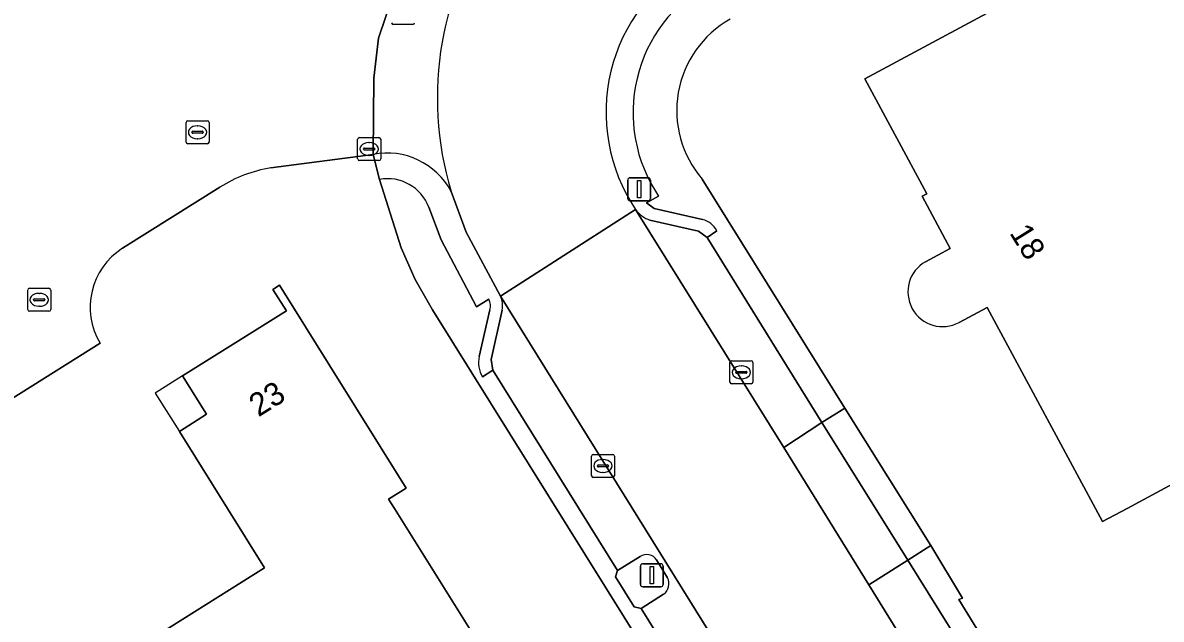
# Model space of a CAD drawing. Extents: x 158455 to 159797, y 387218 to 388672.
# Drawn here: x 158825.25 to 158874.75, y 387495.18 to 387521.11 of the extents above; entities that cross this region are included whole.
import ezdxf

# ---------------------------------------------------------------- set-up
doc = ezdxf.new("R2010")
doc.units = 0
for name, color, linetype in [('IMGEO_Brandkraan', 7, 'Continuous'), ('IMGEO_Erf', 7, 'Continuous'), ('IMGEO_Kolk', 7, 'Continuous'), ('IMGEO_Lichtmast', 7, 'Continuous'), ('IMGEO_Pand', 7, 'Continuous'), ('IMGEO_Pand_nummerreeks', 7, 'Continuous'), ('IMGEO_Pand_overbouw', 7, 'Continuous'), ('IMGEO_Parkeervlak_open', 7, 'Continuous'), ('IMGEO_Rijbaan_lokaal_gesloten', 7, 'Continuous'), ('IMGEO_Rijbaan_lokaal_open', 7, 'Continuous'), ('IMGEO_Rioolput', 7, 'Continuous'), ('IMGEO_Voetpad_open', 7, 'Continuous')]:
    doc.layers.add(name, color=color, linetype=linetype)

msp = doc.modelspace()

# ---------------------------------------------------------------- linework, layer by layer
at = {"layer": 'IMGEO_Brandkraan'}
for p, q in [((158825.46, 387508.645), (158825.46, 387509.497)), ((158825.535, 387509.571), (158826.387, 387509.571)), ((158825.948, 387509.351), (158825.973, 387509.351)), ((158826.461, 387509.497), (158826.461, 387508.645)), ((158825.719, 387509.065), (158825.719, 387509.077)), ((158826.157, 387509.028), (158825.759, 387509.028)), ((158825.762, 387509.114), (158826.16, 387509.114)), ((158825.971, 387508.791), (158825.946, 387508.791)), ((158826.203, 387509.077), (158826.203, 387509.065)), ((158826.387, 387508.571), (158825.535, 387508.571))]:
    msp.add_line(p, q, dxfattribs=at)
for points in [[(158825.46, 387508.645), (158825.46, 387509.497)], [(158825.535, 387509.571), (158826.387, 387509.571)], [(158826.461, 387509.497), (158826.461, 387508.645)], [(158826.387, 387508.571), (158825.535, 387508.571)]]:
    msp.add_lwpolyline(points, dxfattribs=at)
for centre, radius, start, end in [((158825.537, 387509.495), 0.0765, 91.552, 178.448), ((158825.537, 387509.495), 0.0765, 91.552, 178.448), ((158826.385, 387509.495), 0.0765, 1.552, 88.448), ((158826.385, 387509.495), 0.0765, 1.552, 88.448), ((158825.759, 387509.074), 0.0403, 85.8775, 175.7526), ((158825.756, 387509.064), 0.0366, 178.938, 274.7102), ((158826.16, 387509.071), 0.043, 264.8664, 352.4533), ((158826.164, 387509.076), 0.0386, 1.7309, 96.639), ((158825.537, 387508.647), 0.0765, 181.552, 268.448), ((158825.537, 387508.647), 0.0765, 181.552, 268.448), ((158826.385, 387508.647), 0.0765, 271.552, 358.448), ((158826.385, 387508.647), 0.0765, 271.552, 358.448)]:
    msp.add_arc(centre, radius, start, end, dxfattribs=at)
for centre, major_axis, ratio, start_param, end_param in [((158825.947, 387509.071), (-0.387, 0.002), 0.722429, 4.712389, 7.853982), ((158825.972, 387509.071), (-0.39, 0.002), 0.717154, 1.570796, 4.712389)]:
    msp.add_ellipse(centre, major_axis=major_axis, ratio=ratio, start_param=start_param, end_param=end_param, dxfattribs=at)
at = {"layer": 'IMGEO_Erf'}
for points in [[(158864.505, 387510.728), (158865.578, 387511.308), (158864.361, 387513.571), (158864.554, 387513.675), (158861.865, 387518.678), (158871.507, 387523.86), (158871.677, 387523.541), (158894.815, 387536.024), (158905.01, 387517.129), (158873.264, 387500), (158872.202, 387499.427)], [(158817.674, 387419.378), (158827.832, 387426.967), (158834.448, 387431.91), (158853.054, 387445.81), (158872.628, 387460.413), (158871.776, 387461.775), (158869.054, 387466.18), (158867.865, 387468.105), (158855.534, 387488.061), (158855.344, 387488.369), (158855.598, 387488.53), (158843.07, 387508.642), (158842.309, 387509.96), (158841.704, 387511.33), (158840.764, 387514.306), (158840.483, 387515.393), (158836.029, 387514.802)], [(158854.791, 387514.318), (158860.99, 387504.36), (158864.727, 387498.394), (158866.115, 387496.102), (158865.95, 387496.039), (158867.678, 387493.237), (158869.993, 387489.451), (158877.792, 387476.863), (158881.804, 387470.44), (158886.478, 387462.89)], [(158833.819, 387513.965), (158829.584, 387511.311)], [(158825.233, 387493.752), (158826.615, 387491.677), (158831.187, 387494.548), (158835.76, 387497.419), (158834.146, 387500), (158832.057, 387503.34), (158833.242, 387504.096), (158832.199, 387505.762), (158836.709, 387508.585), (158836.12, 387509.522), (158836.404, 387509.7), (158841.913, 387500.886), (158841.15, 387500.409), (158841.406, 387500), (158850.545, 387485.393), (158840.769, 387479.284), (158831.059, 387473.216), (158821.407, 387467.185)], [(158872.202, 387499.427), (158871.893, 387500), (158867.179, 387508.739), (158865.966, 387508.085)], [(158828.607, 387507.181), (158817.155, 387500)]]:
    msp.add_lwpolyline(points, dxfattribs=at)
for centre, radius, start, end in [((158858.239, 387517.299), 4.558, 119.3799, 220.8412), ((158836.94, 387509.062), 5.812, 99.0137, 122.4729), ((158831.226, 387508.742), 3.049, 122.5852, 210.7962), ((158865.248, 387509.414), 1.51, 119.4959, 298.37)]:
    msp.add_arc(centre, radius, start, end, dxfattribs=at)
at = {"layer": 'IMGEO_Kolk'}
for p, q in [((158839.809, 387515.2), (158839.809, 387516.052)), ((158839.884, 387516.126), (158840.736, 387516.126)), ((158840.297, 387515.906), (158840.322, 387515.906)), ((158840.81, 387516.052), (158840.81, 387515.2)), ((158840.068, 387515.62), (158840.068, 387515.632)), ((158840.506, 387515.583), (158840.108, 387515.583)), ((158840.111, 387515.669), (158840.509, 387515.669)), ((158840.32, 387515.346), (158840.295, 387515.346)), ((158840.552, 387515.632), (158840.552, 387515.62)), ((158840.736, 387515.126), (158839.884, 387515.126)), ((158855.993, 387505.492), (158855.993, 387506.344)), ((158856.068, 387506.418), (158856.92, 387506.418)), ((158856.994, 387506.344), (158856.994, 387505.492)), ((158856.252, 387505.912), (158856.252, 387505.924)), ((158856.69, 387505.875), (158856.292, 387505.875)), ((158856.295, 387505.961), (158856.693, 387505.961)), ((158856.481, 387506.198), (158856.506, 387506.198)), ((158856.736, 387505.924), (158856.736, 387505.912)), ((158856.92, 387505.418), (158856.068, 387505.418)), ((158856.504, 387505.638), (158856.479, 387505.638)), ((158849.976, 387501.423), (158849.976, 387502.275)), ((158850.051, 387502.349), (158850.903, 387502.349)), ((158850.235, 387501.843), (158850.235, 387501.855)), ((158850.278, 387501.892), (158850.676, 387501.892)), ((158850.464, 387502.129), (158850.489, 387502.129)), ((158850.719, 387501.855), (158850.719, 387501.843)), ((158850.977, 387502.275), (158850.977, 387501.423)), ((158850.673, 387501.806), (158850.275, 387501.806)), ((158850.487, 387501.569), (158850.462, 387501.569)), ((158850.903, 387501.349), (158850.051, 387501.349))]:
    msp.add_line(p, q, dxfattribs=at)
for points in [[(158839.809, 387515.2), (158839.809, 387516.052)], [(158839.884, 387516.126), (158840.736, 387516.126)], [(158840.81, 387516.052), (158840.81, 387515.2)], [(158840.736, 387515.126), (158839.884, 387515.126)], [(158855.993, 387505.492), (158855.993, 387506.344)], [(158856.068, 387506.418), (158856.92, 387506.418)], [(158856.994, 387506.344), (158856.994, 387505.492)], [(158856.92, 387505.418), (158856.068, 387505.418)], [(158849.976, 387501.423), (158849.976, 387502.275)], [(158850.051, 387502.349), (158850.903, 387502.349)], [(158850.977, 387502.275), (158850.977, 387501.423)], [(158850.903, 387501.349), (158850.051, 387501.349)]]:
    msp.add_lwpolyline(points, dxfattribs=at)
for centre, radius, start, end in [((158839.886, 387516.05), 0.0765, 91.552, 178.448), ((158839.886, 387516.05), 0.0765, 91.552, 178.448), ((158840.734, 387516.05), 0.0765, 1.552, 88.448), ((158840.734, 387516.05), 0.0765, 1.552, 88.448), ((158840.108, 387515.629), 0.0403, 85.8775, 175.7526), ((158840.105, 387515.619), 0.0366, 178.938, 274.7102), ((158840.509, 387515.626), 0.043, 264.8664, 352.4533), ((158840.513, 387515.631), 0.0386, 1.7309, 96.639), ((158839.886, 387515.202), 0.0765, 181.552, 268.448), ((158839.886, 387515.202), 0.0765, 181.552, 268.448), ((158840.734, 387515.202), 0.0765, 271.552, 358.448), ((158840.734, 387515.202), 0.0765, 271.552, 358.448), ((158856.07, 387506.342), 0.0765, 91.552, 178.448), ((158856.07, 387506.342), 0.0765, 91.552, 178.448), ((158856.918, 387506.342), 0.0765, 1.552, 88.448), ((158856.918, 387506.342), 0.0765, 1.552, 88.448), ((158856.292, 387505.921), 0.0403, 85.8775, 175.7526), ((158856.289, 387505.911), 0.0366, 178.938, 274.7102), ((158856.693, 387505.918), 0.043, 264.8664, 352.4533), ((158856.697, 387505.923), 0.0386, 1.7309, 96.639), ((158856.07, 387505.494), 0.0765, 181.552, 268.448), ((158856.07, 387505.494), 0.0765, 181.552, 268.448), ((158856.918, 387505.494), 0.0765, 271.552, 358.448), ((158856.918, 387505.494), 0.0765, 271.552, 358.448), ((158850.053, 387502.273), 0.0765, 91.552, 178.448), ((158850.053, 387502.273), 0.0765, 91.552, 178.448), ((158850.275, 387501.852), 0.0403, 85.8775, 175.7526), ((158850.68, 387501.854), 0.0386, 1.7309, 96.639), ((158850.901, 387502.273), 0.0765, 1.552, 88.448), ((158850.901, 387502.273), 0.0765, 1.552, 88.448), ((158850.053, 387501.425), 0.0765, 181.552, 268.448), ((158850.053, 387501.425), 0.0765, 181.552, 268.448), ((158850.272, 387501.842), 0.0366, 178.938, 274.7102), ((158850.676, 387501.849), 0.043, 264.8664, 352.4533), ((158850.901, 387501.425), 0.0765, 271.552, 358.448), ((158850.901, 387501.425), 0.0765, 271.552, 358.448)]:
    msp.add_arc(centre, radius, start, end, dxfattribs=at)
for centre, major_axis, ratio, start_param, end_param in [((158840.296, 387515.626), (-0.387, 0.002), 0.722429, 4.712389, 7.853982), ((158840.321, 387515.626), (-0.39, 0.002), 0.717154, 1.570796, 4.712389), ((158856.48, 387505.918), (-0.387, 0.002), 0.722429, 4.712389, 7.853982), ((158856.505, 387505.918), (-0.39, 0.002), 0.717154, 1.570796, 4.712389), ((158850.463, 387501.849), (-0.387, 0.002), 0.722429, 4.712389, 7.853982), ((158850.488, 387501.849), (-0.39, 0.002), 0.717154, 1.570796, 4.712389)]:
    msp.add_ellipse(centre, major_axis=major_axis, ratio=ratio, start_param=start_param, end_param=end_param, dxfattribs=at)
at = {"layer": 'IMGEO_Lichtmast'}
for p, q in [((158851.551, 387513.478), (158851.551, 387514.278)), ((158851.551, 387514.278), (158851.551, 387513.478)), ((158851.651, 387514.378), (158852.441, 387514.378)), ((158852.441, 387514.378), (158851.651, 387514.378)), ((158852.541, 387514.278), (158852.541, 387513.478)), ((158852.541, 387513.478), (158852.541, 387514.278)), ((158852.441, 387513.378), (158851.651, 387513.378)), ((158851.651, 387513.378), (158852.441, 387513.378)), ((158852.103, 387496.694), (158852.103, 387497.494)), ((158852.103, 387497.494), (158852.103, 387496.694)), ((158852.203, 387497.594), (158852.993, 387497.594)), ((158852.993, 387497.594), (158852.203, 387497.594)), ((158853.093, 387497.494), (158853.093, 387496.694)), ((158853.093, 387496.694), (158853.093, 387497.494)), ((158852.993, 387496.594), (158852.203, 387496.594)), ((158852.203, 387496.594), (158852.993, 387496.594))]:
    msp.add_line(p, q, dxfattribs=at)
for points in [[(158851.971, 387514.253), (158852.121, 387514.253), (158852.121, 387513.503), (158851.971, 387513.503), (158851.971, 387514.253)], [(158852.523, 387497.469), (158852.673, 387497.469), (158852.673, 387496.719), (158852.523, 387496.719), (158852.523, 387497.469)]]:
    msp.add_lwpolyline(points, dxfattribs=at)
for centre, start, end in [((158851.651, 387514.278), 90, 180), ((158851.651, 387514.278), 90, 180), ((158852.441, 387514.278), 0, 90), ((158852.441, 387514.278), 360, 90), ((158851.651, 387513.478), 180, 270), ((158851.651, 387513.478), 180, 270), ((158852.441, 387513.478), 270, 0), ((158852.441, 387513.478), 270, 0), ((158852.203, 387497.494), 90, 180), ((158852.203, 387497.494), 90, 180), ((158852.993, 387497.494), 0, 90), ((158852.993, 387497.494), 360, 90), ((158852.203, 387496.694), 180, 270), ((158852.203, 387496.694), 180, 270), ((158852.993, 387496.694), 270, 0), ((158852.993, 387496.694), 270, 0)]:
    msp.add_arc(centre, 0.1, start, end, dxfattribs=at)
at = {"layer": 'IMGEO_Pand'}
msp.add_lwpolyline([(158865.966, 387508.085), (158867.179, 387508.739), (158871.893, 387500), (158872.202, 387499.427), (158873.264, 387500), (158905.01, 387517.129), (158894.815, 387536.024), (158871.677, 387523.541), (158871.507, 387523.86), (158861.865, 387518.678), (158864.554, 387513.675), (158864.361, 387513.571), (158865.578, 387511.308), (158864.505, 387510.728)], dxfattribs=at)
msp.add_lwpolyline([(158840.769, 387479.284), (158850.545, 387485.393), (158841.406, 387500), (158841.15, 387500.409), (158841.913, 387500.886), (158836.404, 387509.7), (158836.12, 387509.522), (158836.709, 387508.585), (158832.199, 387505.762), (158833.242, 387504.096), (158832.057, 387503.34), (158834.146, 387500), (158835.76, 387497.419), (158831.187, 387494.548)], close=True, dxfattribs=at)
msp.add_arc((158865.248, 387509.414), 1.51, 119.4959, 298.37, dxfattribs=at)
at = {"layer": 'IMGEO_Pand_overbouw'}
msp.add_lwpolyline([(158832.199, 387505.762), (158831.008, 387505.017), (158832.057, 387503.34), (158833.242, 387504.096)], close=True, dxfattribs=at)
at = {"layer": 'IMGEO_Parkeervlak_open'}
for points in [[(158851.893, 387513.001), (158858.337, 387502.653), (158859.986, 387503.739), (158855.006, 387511.783), (158854.634, 387512.05), (158852.52, 387512.537)], [(158868.005, 387470.531), (158870.141, 387469.958), (158870.648, 387469.607), (158846.014, 387509.226)], [(158846.091, 387508.624), (158845.621, 387506.478), (158845.69, 387506.014), (158851.104, 387497.303), (158852.097, 387497.909)], [(158852.807, 387497.76), (158853.282, 387496.987)], [(158853.111, 387496.27), (158852.135, 387495.652), (158867.569, 387470.823)]]:
    msp.add_lwpolyline(points, dxfattribs=at)
msp.add_lwpolyline([(158863.732, 387497.748), (158862.032, 387496.673), (158865.145, 387491.667), (158866.861, 387492.723)], close=True, dxfattribs=at)
for centre, radius, start, end in [((158852.863, 387513.656), 1.17, 214.0293, 252.9655), ((158845.249, 387508.822), 0.865, 346.7617, 27.8162), ((158852.381, 387497.494), 0.502, 31.9149, 124.381), ((158852.782, 387496.727), 0.564, 305.7582, 27.4136)]:
    msp.add_arc(centre, radius, start, end, dxfattribs=at)
at = {"layer": 'IMGEO_Rijbaan_lokaal_gesloten'}
msp.add_lwpolyline([(158843.871, 387513.782), (158844.529, 387512.017), (158846.014, 387509.226), (158851.893, 387513.001)], dxfattribs=at)
msp.add_lwpolyline([(158851.893, 387513.001), (158846.014, 387509.226), (158870.648, 387469.607), (158870.748, 387469.446), (158874.475, 387463.509), (158878.61, 387456.886), (158884.328, 387460.865), (158883.328, 387462.471), (158879.331, 387468.895), (158875.318, 387475.314), (158871.89, 387480.802), (158867.506, 387487.881), (158865.145, 387491.667), (158862.032, 387496.673), (158858.337, 387502.653)], close=True, dxfattribs=at)
for centre, radius, start, end in [((158857.511, 387517.856), 14.235, 143.8863, 196.6289), ((158858.193, 387517.226), 7.585, 119.0203, 213.8478)]:
    msp.add_arc(centre, radius, start, end, dxfattribs=at)
at = {"layer": 'IMGEO_Rijbaan_lokaal_open'}
for points in [[(158844.092, 387524.606), (158843.252, 387524.08), (158842.572, 387523.71), (158841.696, 387523.375), (158840.714, 387520.445), (158840.506, 387518.708), (158840.483, 387515.393)], [(158836.029, 387514.802), (158840.483, 387515.393), (158840.506, 387518.708), (158840.714, 387520.445), (158841.696, 387523.375), (158841.081, 387523.14)], [(158829.584, 387511.311), (158833.819, 387513.965)], [(158817.155, 387500), (158828.607, 387507.181)]]:
    msp.add_lwpolyline(points, dxfattribs=at)
for centre, radius, start, end in [((158857.511, 387517.856), 14.235, 143.8863, 196.6289), ((158841.088, 387512.297), 3.155, 28.0882, 101.0495), ((158836.94, 387509.062), 5.812, 99.0137, 122.4729), ((158831.226, 387508.742), 3.049, 122.5852, 210.7962)]:
    msp.add_arc(centre, radius, start, end, dxfattribs=at)
at = {"layer": 'IMGEO_Rioolput'}
for p, q in [((158842.208, 387521.041), (158841.356, 387521.041)), ((158832.346, 387515.929), (158832.346, 387516.781)), ((158832.421, 387516.855), (158833.273, 387516.855)), ((158833.347, 387516.781), (158833.347, 387515.929)), ((158832.605, 387516.349), (158832.605, 387516.361)), ((158833.043, 387516.312), (158832.645, 387516.312)), ((158832.648, 387516.398), (158833.046, 387516.398)), ((158832.834, 387516.635), (158832.859, 387516.635)), ((158833.089, 387516.361), (158833.089, 387516.349)), ((158833.273, 387515.855), (158832.421, 387515.855)), ((158832.857, 387516.075), (158832.832, 387516.075))]:
    msp.add_line(p, q, dxfattribs=at)
for points in [[(158842.208, 387521.041), (158841.356, 387521.041)], [(158832.346, 387515.929), (158832.346, 387516.781)], [(158832.421, 387516.855), (158833.273, 387516.855)], [(158833.347, 387516.781), (158833.347, 387515.929)], [(158833.273, 387515.855), (158832.421, 387515.855)]]:
    msp.add_lwpolyline(points, dxfattribs=at)
for centre, radius, start, end in [((158841.358, 387521.117), 0.0765, 181.552, 268.448), ((158841.358, 387521.117), 0.0765, 181.552, 268.448), ((158842.206, 387521.117), 0.0765, 271.552, 358.448), ((158842.206, 387521.117), 0.0765, 271.552, 358.448), ((158832.423, 387516.779), 0.0765, 91.552, 178.448), ((158832.423, 387516.779), 0.0765, 91.552, 178.448), ((158833.271, 387516.779), 0.0765, 1.552, 88.448), ((158833.271, 387516.779), 0.0765, 1.552, 88.448), ((158832.645, 387516.358), 0.0403, 85.8775, 175.7526), ((158832.642, 387516.348), 0.0366, 178.938, 274.7102), ((158833.046, 387516.355), 0.043, 264.8664, 352.4533), ((158833.05, 387516.36), 0.0386, 1.7309, 96.639), ((158832.423, 387515.931), 0.0765, 181.552, 268.448), ((158832.423, 387515.931), 0.0765, 181.552, 268.448), ((158833.271, 387515.931), 0.0765, 271.552, 358.448), ((158833.271, 387515.931), 0.0765, 271.552, 358.448)]:
    msp.add_arc(centre, radius, start, end, dxfattribs=at)
for centre, major_axis, ratio, start_param, end_param in [((158832.833, 387516.355), (-0.387, 0.002), 0.722429, 4.712389, 7.853982), ((158832.858, 387516.355), (-0.39, 0.002), 0.717154, 1.570796, 4.712389)]:
    msp.add_ellipse(centre, major_axis=major_axis, ratio=ratio, start_param=start_param, end_param=end_param, dxfattribs=at)
at = {"layer": 'IMGEO_Voetpad_open'}
for points in [[(158840.483, 387515.393), (158840.764, 387514.306)], [(158840.764, 387514.306), (158841.704, 387511.33), (158842.309, 387509.96), (158843.07, 387508.642), (158855.598, 387488.53), (158855.344, 387488.369), (158855.534, 387488.061), (158867.865, 387468.105), (158869.78, 387469.254), (158870.966, 387467.333), (158869.054, 387466.18), (158871.776, 387461.775), (158874.475, 387463.509), (158870.748, 387469.446), (158870.295, 387469.159), (158870.033, 387469.406), (158867.805, 387469.996)], [(158855.42, 387512.076), (158855.006, 387511.783), (158859.986, 387503.739), (158860.99, 387504.36), (158854.791, 387514.318)], [(158846.014, 387509.226), (158844.529, 387512.017), (158843.871, 387513.782)], [(158854.802, 387512.563), (158852.696, 387513.042), (158852.375, 387513.282), (158852.893, 387513.581)], [(158852.893, 387513.581), (158852.375, 387513.282), (158852.696, 387513.042), (158854.802, 387512.563)], [(158842.903, 387513.099), (158843.439, 387511.671), (158844.978, 387508.767), (158845.507, 387509.093)], [(158845.507, 387509.093), (158844.978, 387508.767), (158843.439, 387511.671), (158842.903, 387513.099)], [(158852.52, 387512.537), (158854.634, 387512.05), (158855.006, 387511.783), (158855.42, 387512.076)], [(158845.56, 387508.631), (158845.095, 387506.599)], [(158845.095, 387506.599), (158845.56, 387508.631)], [(158845.232, 387505.727), (158845.69, 387506.014), (158845.621, 387506.478), (158846.091, 387508.624)], [(158867.135, 387470.511), (158867.569, 387470.823), (158852.135, 387495.652), (158851.827, 387495.729), (158851.023, 387497.02), (158851.104, 387497.303), (158845.69, 387506.014), (158845.232, 387505.727)], [(158852.097, 387497.909), (158851.104, 387497.303), (158851.023, 387497.02), (158851.827, 387495.729), (158852.135, 387495.652), (158853.111, 387496.27)], [(158853.282, 387496.987), (158852.807, 387497.76)]]:
    msp.add_lwpolyline(points, dxfattribs=at)
for points in [[(158863.732, 387497.748), (158864.727, 387498.394), (158860.99, 387504.36), (158859.986, 387503.739)], [(158859.986, 387503.739), (158858.337, 387502.653), (158862.032, 387496.673), (158863.732, 387497.748)], [(158863.732, 387497.748), (158866.861, 387492.723), (158867.678, 387493.237), (158865.95, 387496.039), (158866.115, 387496.102), (158864.727, 387498.394)]]:
    msp.add_lwpolyline(points, close=True, dxfattribs=at)
for centre, radius, start, end in [((158858.193, 387517.226), 7.585, 119.0203, 213.8478), ((158858.249, 387517.201), 6.465, 119.1606, 214.0567), ((158858.249, 387517.201), 6.465, 119.1606, 214.0567), ((158858.239, 387517.299), 4.558, 119.3799, 220.8412), ((158841.088, 387512.297), 3.155, 28.0882, 101.0495), ((158841.108, 387512.417), 1.92, 20.8102, 100.3192), ((158841.108, 387512.417), 1.92, 20.8102, 100.3192), ((158852.863, 387513.656), 1.17, 214.0293, 252.9655), ((158854.589, 387511.657), 0.931, 26.7588, 76.7632), ((158854.589, 387511.657), 0.931, 26.7588, 76.7632), ((158845.061, 387508.808), 0.529, 340.4718, 32.6168), ((158845.061, 387508.808), 0.529, 340.4718, 32.6168), ((158845.249, 387508.822), 0.865, 346.7617, 27.8162), ((158846.218, 387506.329), 1.155, 166.4699, 211.3876), ((158846.218, 387506.329), 1.155, 166.4699, 211.3876), ((158852.381, 387497.494), 0.502, 31.9149, 124.381), ((158852.782, 387496.727), 0.564, 305.7582, 27.4136)]:
    msp.add_arc(centre, radius, start, end, dxfattribs=at)

# ---------------------------------------------------------------- texts
at = {"layer": 'IMGEO_Pand_nummerreeks'}
for s, rotation, p in [('18', 301.9311, (158868.13, 387511.977)), ('23', 32.0442, (158835.494, 387503.955))]:
    msp.add_text(s, height=1, rotation=rotation, dxfattribs=at).set_placement(p)

doc.saveas('drawing.dxf')
